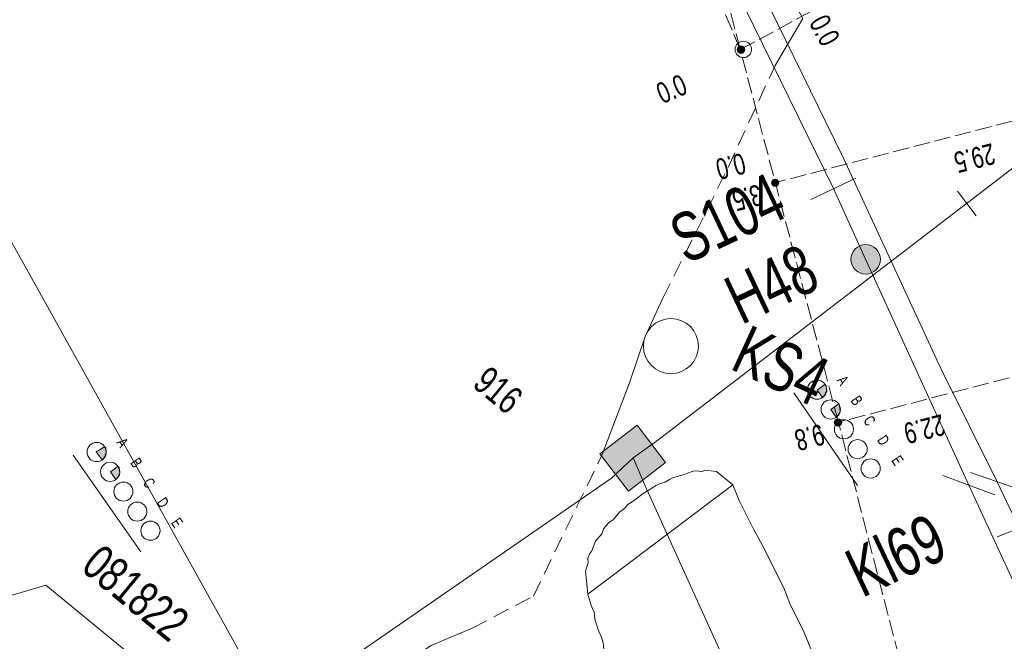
# Model space of a CAD drawing. Header units: metres. Extents: x -740 to 758, y -633 to 854.
# Tile 989 of 1056: x 387 to 412, y 50 to 66. Entities that reach past the tile are written whole.
import ezdxf

# ---------------------------------------------------------------- set-up
doc = ezdxf.new("R2010")
doc.units = ezdxf.units.M
doc.header["$MEASUREMENT"] = 0
doc.linetypes.add('416_125', pattern=[0.5408, 0.416, -0.1248])
doc.linetypes.add('416_208', pattern=[0.624, 0.416, -0.208])
for name, color, linetype in [('Gas.LOVION', 7, 'Continuous'), ('Grundkarte.LOVION', 7, 'Continuous'), ('StromBemass.LOVION', 7, 'Continuous'), ('Telko.LOVION', 7, 'Continuous'), ('Wasser.LOVION', 7, 'Continuous')]:
    doc.layers.add(name, color=color, linetype=linetype)
doc.styles.add('ERSTELLTER_STIL_1', font='arial.ttf')

msp = doc.modelspace()

# ---------------------------------------------------------------- hatches: boundary and pattern name
at = {"layer": 'StromBemass.LOVION', "linetype": 'Continuous', "lineweight": 13}
for points in [[(405.315, 65.481), (405.322, 65.49), (405.327, 65.501), (405.332, 65.512), (405.335, 65.523), (405.336, 65.535), (405.336, 65.547), (405.335, 65.559), (405.332, 65.571), (405.327, 65.582), (405.321, 65.592), (405.314, 65.602), (405.306, 65.611), (405.297, 65.618), (405.287, 65.625), (405.276, 65.63), (405.264, 65.633), (405.253, 65.635), (405.241, 65.636), (405.229, 65.635), (405.217, 65.633), (405.206, 65.629), (405.195, 65.624), (405.185, 65.618), (405.176, 65.61), (405.168, 65.601), (405.161, 65.592), (405.155, 65.581), (405.151, 65.57), (405.148, 65.559), (405.146, 65.547), (405.146, 65.535), (405.148, 65.523), (405.151, 65.511), (405.155, 65.5), (405.161, 65.49), (405.168, 65.48), (405.176, 65.471), (405.185, 65.464), (405.196, 65.457), (405.206, 65.452), (405.218, 65.449), (405.229, 65.447), (405.241, 65.446), (405.253, 65.447), (405.265, 65.449), (405.276, 65.453), (405.287, 65.458), (405.297, 65.464), (405.306, 65.472)], [(405.316, 65.478), (405.323, 65.487), (405.329, 65.498), (405.333, 65.509), (405.336, 65.521), (405.337, 65.533), (405.337, 65.545), (405.336, 65.557), (405.333, 65.568), (405.328, 65.579), (405.323, 65.59), (405.316, 65.599), (405.307, 65.608), (405.298, 65.616), (405.288, 65.622), (405.277, 65.627), (405.266, 65.631), (405.254, 65.633), (405.242, 65.634), (405.23, 65.633), (405.218, 65.631), (405.207, 65.627), (405.196, 65.622), (405.186, 65.615), (405.177, 65.608), (405.169, 65.599), (405.162, 65.589), (405.156, 65.579), (405.151, 65.568), (405.148, 65.556), (405.147, 65.544), (405.147, 65.532), (405.149, 65.52), (405.152, 65.509), (405.156, 65.497), (405.162, 65.487), (405.169, 65.477), (405.177, 65.469), (405.186, 65.461), (405.197, 65.455), (405.207, 65.45), (405.219, 65.446), (405.231, 65.444), (405.243, 65.443), (405.255, 65.444), (405.266, 65.446), (405.278, 65.45), (405.288, 65.455), (405.299, 65.461), (405.308, 65.469)], [(405.316, 65.478), (405.323, 65.487), (405.329, 65.498), (405.333, 65.509), (405.336, 65.521), (405.337, 65.533), (405.337, 65.545), (405.336, 65.557), (405.333, 65.568), (405.328, 65.579), (405.323, 65.59), (405.316, 65.599), (405.307, 65.608), (405.298, 65.616), (405.288, 65.622), (405.277, 65.627), (405.266, 65.631), (405.254, 65.633), (405.242, 65.634), (405.23, 65.633), (405.218, 65.631), (405.207, 65.627), (405.196, 65.622), (405.186, 65.615), (405.177, 65.608), (405.169, 65.599), (405.162, 65.589), (405.156, 65.579), (405.151, 65.568), (405.148, 65.556), (405.147, 65.544), (405.147, 65.532), (405.149, 65.52), (405.152, 65.509), (405.156, 65.497), (405.162, 65.487), (405.169, 65.477), (405.177, 65.469), (405.186, 65.461), (405.197, 65.455), (405.207, 65.45), (405.219, 65.446), (405.231, 65.444), (405.243, 65.443), (405.255, 65.444), (405.266, 65.446), (405.278, 65.45), (405.288, 65.455), (405.299, 65.461), (405.308, 65.469)], [(405.318, 65.481), (405.325, 65.491), (405.331, 65.502), (405.335, 65.513), (405.338, 65.524), (405.339, 65.536), (405.339, 65.548), (405.338, 65.56), (405.335, 65.572), (405.33, 65.583), (405.325, 65.594), (405.317, 65.603), (405.309, 65.612), (405.3, 65.62), (405.29, 65.626), (405.279, 65.631), (405.267, 65.635), (405.256, 65.637), (405.244, 65.638), (405.232, 65.637), (405.22, 65.635), (405.208, 65.631), (405.197, 65.626), (405.187, 65.619), (405.178, 65.612), (405.17, 65.603), (405.163, 65.593), (405.157, 65.583), (405.153, 65.571), (405.15, 65.56), (405.148, 65.548), (405.148, 65.536), (405.15, 65.524), (405.153, 65.512), (405.157, 65.501), (405.163, 65.491), (405.17, 65.481), (405.179, 65.472), (405.188, 65.464), (405.198, 65.458), (405.209, 65.453), (405.22, 65.449), (405.232, 65.447), (405.244, 65.446), (405.256, 65.447), (405.268, 65.449), (405.279, 65.453), (405.29, 65.458), (405.3, 65.465), (405.31, 65.473)], [(406.188, 62.09), (406.195, 62.099), (406.201, 62.11), (406.205, 62.121), (406.208, 62.132), (406.21, 62.144), (406.21, 62.156), (406.208, 62.168), (406.205, 62.179), (406.201, 62.19), (406.195, 62.201), (406.188, 62.21), (406.18, 62.219), (406.171, 62.227), (406.161, 62.233), (406.15, 62.238), (406.138, 62.242), (406.127, 62.244), (406.115, 62.244), (406.103, 62.244), (406.091, 62.241), (406.08, 62.238), (406.069, 62.233), (406.059, 62.226), (406.05, 62.219), (406.042, 62.21), (406.035, 62.2), (406.029, 62.19), (406.025, 62.179), (406.022, 62.167), (406.021, 62.155), (406.021, 62.144), (406.022, 62.132), (406.025, 62.12), (406.03, 62.109), (406.035, 62.099), (406.042, 62.089), (406.051, 62.081), (406.06, 62.073), (406.07, 62.067), (406.081, 62.062), (406.092, 62.058), (406.104, 62.056), (406.115, 62.055), (406.127, 62.056), (406.139, 62.058), (406.15, 62.062), (406.161, 62.067), (406.171, 62.073), (406.18, 62.081)], [(407.784, 55.994), (407.791, 56.004), (407.797, 56.014), (407.801, 56.025), (407.804, 56.037), (407.805, 56.049), (407.805, 56.061), (407.804, 56.073), (407.801, 56.084), (407.796, 56.095), (407.79, 56.106), (407.783, 56.115), (407.775, 56.124), (407.766, 56.131), (407.756, 56.138), (407.745, 56.143), (407.734, 56.147), (407.722, 56.149), (407.71, 56.149), (407.698, 56.149), (407.687, 56.146), (407.675, 56.143), (407.664, 56.138), (407.654, 56.131), (407.645, 56.123), (407.637, 56.115), (407.63, 56.105), (407.624, 56.095), (407.62, 56.084), (407.617, 56.072), (407.616, 56.06), (407.616, 56.048), (407.617, 56.036), (407.62, 56.025), (407.625, 56.014), (407.63, 56.003), (407.637, 55.994), (407.646, 55.985), (407.655, 55.977), (407.665, 55.971), (407.676, 55.966), (407.687, 55.962), (407.699, 55.96), (407.711, 55.96), (407.723, 55.96), (407.734, 55.963), (407.746, 55.966), (407.756, 55.971), (407.767, 55.978), (407.776, 55.985)]]:
    msp.add_hatch(color=7, dxfattribs=at).paths.add_polyline_path(points)
at = {"layer": 'Telko.LOVION', "linetype": 'Continuous', "lineweight": 13}
for points in [[(407.321, 56.686), (407.4, 56.782), (407.397, 56.812), (407.424, 56.844), (407.409, 56.99), (407.377, 57.017), (407.184, 56.879)], [(407.665, 56.188), (407.757, 56.3), (407.755, 56.329), (407.768, 56.345), (407.754, 56.492), (407.721, 56.518), (407.528, 56.381)], [(402.381, 54.311), (403.329, 55.039), (402.601, 55.988), (401.652, 55.26)], [(389.003, 55.102), (389.082, 55.198), (389.08, 55.228), (389.106, 55.26), (389.092, 55.406), (389.06, 55.432), (388.85, 55.309)], [(389.347, 54.603), (389.44, 54.716), (389.437, 54.745), (389.45, 54.761), (389.436, 54.908), (389.404, 54.934), (389.21, 54.797)]]:
    msp.add_hatch(color=7, dxfattribs=at).paths.add_polyline_path(points)
at = {"layer": 'Wasser.LOVION', "linetype": 'Continuous', "lineweight": 13}
msp.add_hatch(color=7, dxfattribs=at).paths.add_polyline_path([(408.703, 59.967), (408.731, 60.005), (408.753, 60.046), (408.771, 60.09), (408.782, 60.136), (408.788, 60.182), (408.788, 60.23), (408.782, 60.276), (408.77, 60.322), (408.752, 60.365), (408.73, 60.407), (408.702, 60.445), (408.67, 60.479), (408.633, 60.509), (408.593, 60.534), (408.551, 60.554), (408.506, 60.568), (408.46, 60.577), (408.413, 60.58), (408.366, 60.577), (408.319, 60.568), (408.275, 60.553), (408.232, 60.533), (408.193, 60.507), (408.156, 60.477), (408.124, 60.443), (408.097, 60.405), (408.074, 60.363), (408.057, 60.319), (408.045, 60.274), (408.04, 60.227), (408.04, 60.18), (408.046, 60.133), (408.058, 60.088), (408.075, 60.044), (408.098, 60.003), (408.126, 59.965), (408.158, 59.931), (408.194, 59.901), (408.234, 59.876), (408.277, 59.856), (408.322, 59.841), (408.368, 59.833), (408.415, 59.83), (408.462, 59.833), (408.508, 59.842), (408.553, 59.857), (408.595, 59.877), (408.635, 59.902), (408.671, 59.932)])

# ---------------------------------------------------------------- linework, layer by layer
at = {"layer": 'Gas.LOVION', "color": 5, "linetype": 'Continuous', "lineweight": 18}
for points in [[(406.11, 65.139), (406.821, 66.331), (404.103, 71.312), (400.584, 78.431), (399.678, 77.721)], [(401.714, 55.236), (402.407, 57.063), (402.809, 58.24), (403.261, 59.215)], [(425.114, -21.316), (424.924, -20.729), (421.28, -10.815), (416.629, 0.331), (413.258, 8.351), (407.577, 22.175), (399.564, 41.253), (396.218, 49.63), (397.371, 50.378), (398.407, 50.819)]]:
    msp.add_lwpolyline(points, dxfattribs=at)
at = {"layer": 'Gas.LOVION', "color": 5, "linetype": '416_208', "lineweight": 18}
for points in [[(403.261, 59.215), (404.916, 62.539), (406.11, 65.139)], [(398.407, 50.819), (399.967, 51.637), (401.714, 55.236)]]:
    msp.add_lwpolyline(points, dxfattribs=at)
at = {"layer": 'Gas.LOVION', "color": 7, "linetype": 'Continuous', "lineweight": 13}
msp.add_circle((403.463, 57.997), 0.7, dxfattribs=at)
at = {"layer": 'Grundkarte.LOVION', "color": 8, "linetype": 'Continuous', "lineweight": 18}
for points in [[(384.897, 135.639), (388.733, 126.941), (390.656, 122.991), (391.364, 121.494), (434.853, 34.004), (398.717, 45.988), (394.019, 47.479), (368.093, 94.096)], [(384.897, 135.639), (388.733, 126.941), (390.656, 122.991), (391.364, 121.494), (434.853, 34.004), (398.717, 45.988), (394.019, 47.479), (368.093, 94.096)], [(368.093, 94.096), (394.019, 47.479), (388.103, 43.295), (382.293, 39.239)], [(368.093, 94.096), (394.019, 47.479), (388.103, 43.295), (382.293, 39.239)], [(401.352, 51.684), (401.295, 52.269), (401.315, 52.36), (401.362, 52.483), (401.351, 52.6), (401.398, 52.723), (401.451, 52.787), (401.545, 53.033), (401.704, 53.225), (401.751, 53.348), (401.883, 53.509), (401.994, 53.579), (402.153, 53.772), (402.29, 53.874), (402.37, 53.97), (402.481, 54.04), (402.757, 54.245), (403.091, 54.455), (403.176, 54.492), (403.319, 54.536), (403.431, 54.606), (403.516, 54.644), (403.803, 54.731), (403.888, 54.769), (404.031, 54.813), (404.148, 54.824), (404.239, 54.803), (404.324, 54.841), (404.622, 54.811), (405.04, 54.468)], [(401.352, 51.684), (405.04, 54.468)], [(410.018, 42.246), (409.818, 42.787), (409.361, 44.132), (409.198, 44.589), (409.029, 45.104), (408.834, 45.588), (408.698, 46.077), (408.308, 47.044), (408.171, 47.533), (407.196, 49.95), (407.013, 50.316), (406.855, 50.714), (406.488, 51.447), (406.331, 51.845), (405.78, 52.944), (405.564, 53.337), (405.197, 54.069), (405.04, 54.468)], [(401.352, 51.684), (401.439, 51.397), (401.515, 51.227), (401.532, 51.051), (401.619, 50.764), (401.695, 50.594), (401.738, 50.451), (401.756, 50.275), (401.831, 50.105), (401.918, 49.818), (402.032, 49.563), (402.195, 49.106), (402.309, 48.851), (402.39, 48.623), (402.53, 48.4), (402.611, 48.171), (402.725, 47.917), (402.807, 47.688), (402.947, 47.465), (403.109, 47.008)]]:
    msp.add_lwpolyline(points, dxfattribs=at)
at = {"layer": 'Grundkarte.LOVION', "color": 7, "linetype": 'Continuous', "lineweight": 13}
msp.add_circle((405.305, 65.544), 0.209, dxfattribs=at)
at = {"layer": 'StromBemass.LOVION', "color": 7, "linetype": '416_125', "lineweight": 13}
for points in [[(425.817, -13.386), (419.725, 9.929), (419.057, 12.524), (411.933, 39.891), (409.391, 49.573), (407.722, 56.06), (405.228, 65.54), (394.172, 91.562), (394.094, 91.761), (392.37, 95.79), (392.307, 95.976), (390.965, 99.125), (390.751, 99.651), (389.901, 101.696), (388.199, 105.652), (386.642, 109.328)], [(405.228, 65.54), (404.802, 67.183), (398.485, 91.437), (398.46, 91.538), (398.017, 93.194), (397.981, 93.412), (396.883, 97.546), (396.852, 97.706), (396.803, 97.908), (395.931, 101.236), (395.786, 101.813), (395.22, 103.974), (395.102, 104.421)], [(405.228, 65.54), (411.488, 68.93), (413.298, 69.92), (429.648, 78.775), (434.308, 81.299), (435.26, 81.836), (437.747, 83.158), (444.258, 86.691), (445.38, 87.303), (454.545, 92.263), (455.668, 92.875), (466.839, 98.933), (474.473, 103.078), (476.871, 104.391)], [(434.64, 69.583), (406.106, 62.153)], [(429.857, 61.83), (407.722, 56.06)]]:
    msp.add_lwpolyline(points, dxfattribs=at)
at = {"layer": 'StromBemass.LOVION', "color": 7, "linetype": 'Continuous', "lineweight": 13}
for centre, radius in [((405.241, 65.541), 0.0952), ((405.242, 65.538), 0.0954), ((405.242, 65.538), 0.0954), ((405.244, 65.542), 0.0957), ((406.115, 62.15), 0.0946), ((407.71, 56.054), 0.095)]:
    msp.add_circle(centre, radius, dxfattribs=at)
at = {"layer": 'Telko.LOVION', "color": 1, "linetype": 'Continuous', "lineweight": 18}
for points in [[(428.072, 63.754), (427.391, 64.072), (419.887, 67.52), (419.456, 68.143), (418.852, 67.67), (403.099, 55.579), (402.505, 55.151), (402.811, 54.442), (412.834, 32.339), (413.132, 31.555), (413.59, 30.802), (428.71, -5.64), (429.22, -6.329), (429.548, -7.11), (431, -10.322), (431.12, -10.798)], [(402.505, 55.151), (401.95, 54.639), (388.911, 45.62), (388.161, 45.429), (387.845, 46.092), (382.83, 60.203), (382.54, 60.898), (381.879, 60.553), (355.552, 40.836), (355.036, 40.668)]]:
    msp.add_lwpolyline(points, dxfattribs=at)
at = {"layer": 'Telko.LOVION', "color": 7, "linetype": 'Continuous', "lineweight": 13}
for points in [[(411.228, 61.309), (410.753, 61.942)], [(406.585, 56.806), (408.204, 54.452)], [(388.267, 55.222), (389.986, 52.76)]]:
    msp.add_lwpolyline(points, dxfattribs=at)
for points in [[(407.321, 56.686), (407.184, 56.879), (407.377, 57.017), (407.409, 56.99), (407.424, 56.844), (407.397, 56.812), (407.4, 56.782)], [(407.665, 56.188), (407.528, 56.381), (407.721, 56.518), (407.754, 56.492), (407.768, 56.345), (407.755, 56.329), (407.757, 56.3)], [(402.381, 54.311), (401.652, 55.26), (402.601, 55.988), (403.329, 55.039)], [(402.381, 54.311), (401.652, 55.26), (402.601, 55.988), (403.329, 55.039)], [(389.003, 55.102), (388.85, 55.309), (389.06, 55.432), (389.092, 55.406), (389.106, 55.26), (389.08, 55.228), (389.082, 55.198)], [(389.347, 54.603), (389.21, 54.797), (389.404, 54.934), (389.436, 54.908), (389.45, 54.761), (389.437, 54.745), (389.44, 54.716)]]:
    msp.add_lwpolyline(points, close=True, dxfattribs=at)
at = {"layer": 'Telko.LOVION', "color": 49, "linetype": 'Continuous', "lineweight": 18}
msp.add_lwpolyline([(390.319, 49.659), (387.571, 51.918), (385.933, 51.432)], dxfattribs=at)
at = {"layer": 'Telko.LOVION', "color": 7, "linetype": 'Continuous', "lineweight": 13}
for centre, radius in [((407.178, 56.889), 0.243), ((407.526, 56.386), 0.245), ((407.862, 55.881), 0.243), ((408.211, 55.375), 0.243), ((388.862, 55.302), 0.244), ((408.542, 54.886), 0.244), ((389.204, 54.799), 0.244), ((389.541, 54.296), 0.243), ((389.895, 53.787), 0.243), ((390.228, 53.301), 0.244)]:
    msp.add_circle(centre, radius, dxfattribs=at)
at = {"layer": 'Wasser.LOVION', "color": 150, "linetype": 'Continuous', "lineweight": 18}
msp.add_lwpolyline([(385.351, 111.95), (388.217, 104.561), (391.98, 95.087), (395.036, 87.863), (399.446, 78.585), (400.977, 75.469), (404.018, 69.308), (407.599, 62.004), (408.41, 60.206), (411.04, 54.463), (412.879, 50.476), (417.015, 40.964), (420.955, 31.803), (424.876, 23.142), (426.941, 18.645), (427.031, 18.328), (427.199, 17.975), (429.886, 11.351), (432.797, 4.247), (436.639, -5.426), (437.067, -6.774)], dxfattribs=at)
at = {"layer": 'Wasser.LOVION', "color": 94, "linetype": 'Continuous', "lineweight": 18}
for points in [[(411.756, 54.548), (410.339, 57.41), (407.846, 62.796), (403.674, 71.314), (399.811, 79.685), (397.399, 84.71), (394.887, 90.597), (390.726, 101.717), (389.492, 104.966), (388.472, 107.689)], [(411.756, 54.548), (412.072, 53.885), (412.345, 53.364), (412.562, 52.809), (413.57, 50.662)]]:
    msp.add_lwpolyline(points, dxfattribs=at)
at = {"layer": 'Wasser.LOVION', "color": 7, "linetype": 'Continuous', "lineweight": 13}
for points in [[(407.02, 61.725), (408.164, 62.266)], [(411.7, 54.218), (410.381, 54.709)], [(412.429, 54.318), (411.084, 54.778)], [(412.926, 53.613), (411.76, 53.145)]]:
    msp.add_lwpolyline(points, dxfattribs=at)
msp.add_circle((408.414, 60.205), 0.375, dxfattribs=at)

# ---------------------------------------------------------------- texts
at = {"layer": 'Gas.LOVION', "color": 7, "linetype": 'Continuous', "lineweight": 13, "insert": (404.926, 57.415), "char_height": 1.2449, "attachment_point": 7, "rotation": 335.2455, "style": 'ERSTELLTER_STIL_1'}
msp.add_mtext('{\\A1;\\W0.71562x;KS4}', dxfattribs=at)
at = {"layer": 'StromBemass.LOVION', "color": 7, "linetype": 'Continuous', "lineweight": 13, "attachment_point": 7, "style": 'ERSTELLTER_STIL_1'}
for s, insert, char_height, rotation in [('{\\A1;\\W0.71556x;0.0}', (406.955, 66.226), 0.53356, 298.2447), ('{\\A1;\\W0.71553x;0.0}', (403.247, 64.142), 0.53356, 23.2425), ('{\\A1;\\W0.71557x;29.5}', (411.623, 63.171), 0.53354, 194.2482), ('{\\A1;\\W0.71559x;0.0}', (405.277, 62.927), 0.53354, 194.2482), ('{\\A1;\\W0.71557x;3.5}', (405.697, 62.127), 0.53355, 194.2479), ('{\\A1;\\W0.71556x;22.9}', (410.346, 56.278), 0.53354, 194.2482), ('{\\A1;\\W0.71558x;9.8}', (407.282, 56.03), 0.53355, 194.2479)]:
    msp.add_mtext(s, dxfattribs=dict(at, insert=insert, char_height=char_height, rotation=rotation))
at = {"layer": 'Telko.LOVION', "color": 7, "linetype": 'Continuous', "lineweight": 13, "attachment_point": 7, "style": 'ERSTELLTER_STIL_1'}
for s, insert, char_height, rotation in [('{\\A1;\\W0.71556x;916}', (398.381, 56.973), 0.71141, 320.5833), ('{\\A1;\\W0.71000x;A}', (407.667, 57.124), 0.28153, 304.3425), ('{\\A1;\\W0.71537x;B}', (408.021, 56.612), 0.28153, 304.3425), ('{\\A1;\\W0.71594x;C}', (408.337, 56.103), 0.28153, 304.3425), ('{\\A1;\\W0.71019x;A}', (389.35, 55.54), 0.28151, 304.3938), ('{\\A1;\\W0.71596x;D}', (408.693, 55.605), 0.28152, 304.3403), ('{\\A1;\\W0.71550x;B}', (389.704, 55.028), 0.28151, 304.3938), ('{\\A1;\\W0.71537x;E}', (409.057, 55.087), 0.28153, 304.3425), ('{\\A1;\\W0.71590x;C}', (390.02, 54.519), 0.28156, 304.3877), ('{\\A1;\\W0.71592x;D}', (390.375, 54.021), 0.28151, 304.3938), ('{\\A1;\\W0.71542x;E}', (390.74, 53.503), 0.28152, 304.396)]:
    msp.add_mtext(s, dxfattribs=dict(at, insert=insert, char_height=char_height, rotation=rotation))
at = {"layer": 'Telko.LOVION', "color": 220, "linetype": 'Continuous', "lineweight": 18, "insert": (388.42, 52.308), "char_height": 0.88922, "attachment_point": 7, "rotation": 320.5841, "style": 'ERSTELLTER_STIL_1'}
msp.add_mtext('{\\A1;\\W0.71561x;081822}', dxfattribs=at)
at = {"layer": 'Wasser.LOVION', "color": 7, "linetype": 'Continuous', "lineweight": 13, "attachment_point": 7, "style": 'ERSTELLTER_STIL_1'}
for s, insert, char_height, rotation in [('{\\A1;\\W0.71561x;S104}', (403.856, 60.054), 1.24493, 25.2423), ('{\\A1;\\W0.71563x;H48}', (405.26, 58.511), 1.24491, 25.2401), ('{\\A1;\\W0.71561x;Kl69}', (408.33, 51.569), 1.24493, 25.2423)]:
    msp.add_mtext(s, dxfattribs=dict(at, insert=insert, char_height=char_height, rotation=rotation))

doc.saveas('drawing.dxf')
